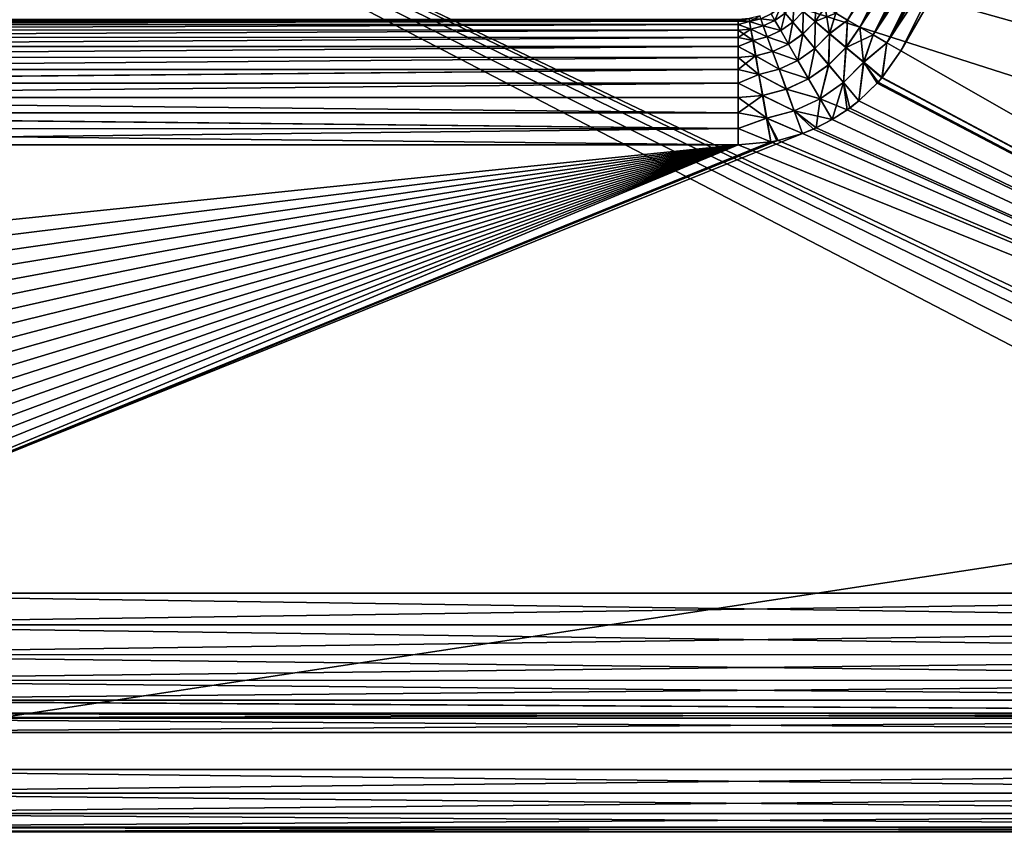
# Model space of a CAD drawing. Header units: metres. Extents: x -104 to 104, y -111 to 38.
# Tile 445 of 656: x -80 to -56, y -9 to 10. Entities that reach past the tile are written whole.
import ezdxf

# ---------------------------------------------------------------- set-up
doc = ezdxf.new("R2010")
doc.units = ezdxf.units.M
doc.layers.add('solid_509367_AD153', color=7, linetype='CONTINUOUS')

msp = doc.modelspace()

# ---------------------------------------------------------------- linework, layer by layer
at = {"layer": 'solid_509367_AD153'}
for points in [[(-88.5, -7.5, -19), (-88.5, 19.5, -19), (88.5, 19.5, -19)], [(-36.57795, -7.5, -19), (-88.5, -7.5, -19), (88.5, 19.5, -19)], [(-88.5, 19.5, 19), (-24.274422, 9.313841, 19), (-23.262661, 11.611843, 19)], [(-88.5, 19.5, 19), (-25.057833, 6.933899, 19), (-24.274422, 9.313841, 19)], [(-88.5, 19.5, 19), (-25.610046, 4.486145, 19), (-25.057833, 6.933899, 19)], [(-88.5, 19.5, 19), (-25.922733, 1.996398, 19), (-25.610046, 4.486145, 19)], [(-88.5, 19.5, 19), (-25.994944, -0.508141, 19), (-25.922733, 1.996398, 19)], [(-88.5, 19.5, 19), (-28.25597, -9.176244, 19), (-25.994944, -0.508141, 19)], [(-88.5, 19.5, 19), (-30.260374, -8.449453, 19), (-28.25597, -9.176244, 19)], [(-88.5, 19.5, 19), (-32.333549, -7.923218, 19), (-30.260374, -8.449453, 19)], [(-88.5, 19.5, 19), (-34.437721, -7.607192, 19), (-32.333549, -7.923218, 19)], [(-88.5, 19.5, 19), (-36.57795, -7.5, 19), (-34.437721, -7.607192, 19)], [(-88.5, 19.5, 19), (-88.5, -7.5, 19), (-36.57795, -7.5, 19)], [(-56.838902, 16.180803, -15.665182), (-60.329746, 10.623756, -15.499835), (-60.050072, 10.462285, -15.711063)], [(-56.776409, 16.136351, 15.709955), (-60.050064, 10.462281, 15.711067), (-60.329742, 10.623754, 15.49984)], [(-56.774784, 16.135172, -15.711085), (-56.838902, 16.180803, -15.665182), (-60.050072, 10.462285, -15.711063)], [(-56.774784, 16.135172, -15.711085), (-60.050072, 10.462285, -15.711063), (-59.749226, 10.288592, -15.879091)], [(-56.776409, 16.136351, 15.709955), (-56.492107, 15.933413, 15.878413), (-60.050064, 10.462281, 15.711067)], [(-56.488815, 15.931046, -15.880054), (-56.774784, 16.135172, -15.711085), (-59.749226, 10.288592, -15.879091)], [(-56.492107, 15.933413, 15.878413), (-59.749222, 10.288589, 15.879093), (-60.050064, 10.462281, 15.711067)], [(-56.488815, 15.931046, -15.880054), (-59.749226, 10.288592, -15.879091), (-59.43219, 10.105552, -16.001137)], [(-56.492107, 15.933413, 15.878413), (-56.192432, 15.719477, 16.000807), (-59.749222, 10.288589, 15.879093)], [(-56.419785, 15.881701, -15.912831), (-56.488815, 15.931046, -15.880054), (-59.43219, 10.105552, -16.001137)], [(-56.188152, 15.716412, -16.002184), (-56.419785, 15.881701, -15.912831), (-59.43219, 10.105552, -16.001137)], [(-56.192432, 15.719477, 16.000807), (-59.432186, 10.105549, 16.001139), (-59.749222, 10.288589, 15.879093)], [(-56.188152, 15.716412, -16.002184), (-59.43219, 10.105552, -16.001137), (-59.10421, 9.916192, -16.075182)], [(-56.192432, 15.719477, 16.000807), (-55.882088, 15.498436, 16.075092), (-59.432186, 10.105549, 16.001139)], [(-55.993294, 15.577672, -16.054291), (-56.188152, 15.716412, -16.002184), (-59.10421, 9.916192, -16.075182)], [(-55.882088, 15.498436, 16.075092), (-59.104206, 9.91619, 16.075182), (-59.432186, 10.105549, 16.001139)], [(-55.879025, 15.496252, -16.075577), (-55.993294, 15.577672, -16.054291), (-59.10421, 9.916192, -16.075182)], [(-55.879025, 15.496252, -16.075577), (-59.10421, 9.916192, -16.075182), (-58.77071, 9.723646, -16.1)], [(-55.882088, 15.498436, 16.075092), (-55.566704, 15.273149, 16.1), (-59.104206, 9.91619, 16.075182)], [(-55.879025, 15.496252, -16.075577), (-58.77071, 9.723646, -16.1), (-55.566704, 15.273149, -16.1)], [(-59.104206, 9.91619, 16.075182), (-55.566704, 15.273149, 16.1), (-58.77071, 9.723646, 16.1)], [(-36, -3.273149, 16.1), (-58.77071, 9.723646, 16.1), (-55.566704, 15.273149, 16.1)], [(-36, -3.273149, -16.1), (-55.566704, 15.273149, -16.1), (-58.77071, 9.723646, -16.1)], [(-61.108299, 10.665387, -14.810787), (-60.822182, 10.425332, -15.251297), (-60.807514, 10.899595, -14.962412)], [(-61.107407, 10.666447, 14.810789), (-60.80751, 10.899593, 14.962418), (-60.821125, 10.426581, 15.251304)], [(-60.822182, 10.425332, -15.251297), (-60.58363, 10.770335, -15.2489), (-60.807514, 10.899595, -14.962412)], [(-60.821125, 10.426581, 15.251304), (-60.80751, 10.899593, 14.962418), (-60.583622, 10.770332, 15.248906)], [(-61.8806, 10.610673, -13.762931), (-61.790157, 10.45391, -14.310678), (-61.65601, 10.768166, -13.761756)], [(-61.655235, 10.76882, 13.761756), (-61.789192, 10.454468, 14.310678), (-61.879734, 10.611174, 13.762931)], [(-61.790157, 10.45391, -14.310678), (-61.539799, 10.629629, -14.309732), (-61.65601, 10.768166, -13.761756)], [(-61.790157, 10.45391, -14.310678), (-61.648998, 10.209232, -14.81366), (-61.539799, 10.629629, -14.309732)], [(-61.655235, 10.76882, 13.761756), (-61.538929, 10.630355, 14.309741), (-61.789192, 10.454468, 14.310678)], [(-61.538929, 10.630355, 14.309741), (-61.647877, 10.209881, 14.81366), (-61.789192, 10.454468, 14.310678)], [(-61.648998, 10.209232, -14.81366), (-61.358307, 10.413278, -14.812952), (-61.539799, 10.629629, -14.309732)], [(-61.538929, 10.630355, 14.309741), (-61.357292, 10.414115, 14.812967), (-61.647877, 10.209881, 14.81366)], [(-61.539799, 10.629629, -14.309732), (-61.358307, 10.413278, -14.812952), (-61.324448, 10.84674, -14.306875)], [(-61.323685, 10.847655, 14.30687), (-61.357292, 10.414115, 14.812967), (-61.538929, 10.630355, 14.309741)], [(-61.358307, 10.413278, -14.812952), (-61.108299, 10.665387, -14.810787), (-61.324448, 10.84674, -14.306875)], [(-61.358307, 10.413278, -14.812952), (-61.118256, 10.127116, -15.252797), (-61.108299, 10.665387, -14.810787)], [(-61.323685, 10.847655, 14.30687), (-61.107407, 10.666447, 14.810789), (-61.357292, 10.414115, 14.812967)], [(-61.107407, 10.666447, 14.810789), (-61.11705, 10.1281, 15.252816), (-61.357292, 10.414115, 14.812967)], [(-61.118256, 10.127116, -15.252797), (-60.822182, 10.425332, -15.251297), (-61.108299, 10.665387, -14.810787)], [(-61.107407, 10.666447, 14.810789), (-60.821125, 10.426581, 15.251304), (-61.11705, 10.1281, 15.252816)], [(-60.822182, 10.425332, -15.251297), (-60.476707, 10.135471, -15.61208), (-60.58363, 10.770335, -15.2489)], [(-60.821125, 10.426581, 15.251304), (-60.583622, 10.770332, 15.248906), (-60.329742, 10.623754, 15.49984)], [(-60.821125, 10.426581, 15.251304), (-60.329742, 10.623754, 15.49984), (-60.475445, 10.136949, 15.612088)], [(-60.476707, 10.135471, -15.61208), (-60.329746, 10.623756, -15.499835), (-60.58363, 10.770335, -15.2489)], [(-60.476707, 10.135471, -15.61208), (-60.050072, 10.462285, -15.711063), (-60.329746, 10.623756, -15.499835)], [(-60.475445, 10.136949, 15.612088), (-60.329742, 10.623754, 15.49984), (-60.050064, 10.462281, 15.711067)], [(-62.666489, 10.438499, 13.562835), (-98.071495, 10.47339, 13.178531), (-62.666489, 10.47339, 13.178531)], [(-98.066742, 10.438958, 13.559886), (-98.071495, 10.47339, 13.178531), (-62.666489, 10.438499, 13.562835)], [(-98.066734, 10.438925, -13.560106), (-62.666489, 10.47339, -13.178531), (-98.071495, 10.47339, -13.178531)], [(-98.055595, 10.356099, 13.934212), (-98.066742, 10.438958, 13.559886), (-62.666489, 10.438499, 13.562835)], [(-98.066734, 10.438925, -13.560106), (-62.666489, 10.438499, -13.562838), (-62.666489, 10.47339, -13.178531)], [(-98.066734, 10.438925, -13.560106), (-98.055573, 10.35598, -13.934626), (-62.666489, 10.438499, -13.562838)], [(-98.055595, 10.356099, 13.934212), (-62.666489, 10.438499, 13.562835), (-62.666489, 10.354568, 13.939481)], [(-98.055573, 10.35598, -13.934626), (-62.666489, 10.354567, -13.939487), (-62.666489, 10.438499, -13.562838)], [(-62.393559, 10.42519, 13.758236), (-62.666489, 10.47339, 13.178531), (-62.405815, 10.496024, 13.18522)], [(-62.666489, 10.438499, -13.562838), (-62.406986, 10.495819, -13.185201), (-62.666489, 10.47339, -13.178531)], [(-62.394615, 10.425009, -13.758223), (-62.406986, 10.495819, -13.185201), (-62.666489, 10.438499, -13.562838)], [(-62.393559, 10.42519, 13.758236), (-62.666489, 10.438499, 13.562835), (-62.666489, 10.47339, 13.178531)], [(-62.394615, 10.425009, -13.758223), (-62.666489, 10.438499, -13.562838), (-62.666489, 10.354567, -13.939487)], [(-62.393559, 10.42519, 13.758236), (-62.666489, 10.354568, 13.939481), (-62.666489, 10.438499, 13.562835)], [(-62.393559, 10.42519, 13.758236), (-62.362247, 10.247564, 14.306875), (-62.666489, 10.354568, 13.939481)], [(-62.394615, 10.425009, -13.758223), (-62.666489, 10.354567, -13.939487), (-62.363426, 10.247361, -14.30687)], [(-62.394615, 10.425009, -13.758223), (-62.143063, 10.567357, -13.189392), (-62.406986, 10.495819, -13.185201)], [(-62.128418, 10.495421, 13.761756), (-62.393559, 10.42519, 13.758236), (-62.405815, 10.496024, 13.18522)], [(-62.394615, 10.425009, -13.758223), (-62.129375, 10.495074, -13.761756), (-62.143063, 10.567357, -13.189392)], [(-62.394615, 10.425009, -13.758223), (-62.067616, 10.325118, -14.309741), (-62.129375, 10.495074, -13.761756)], [(-62.394615, 10.425009, -13.758223), (-62.363426, 10.247361, -14.30687), (-62.067616, 10.325118, -14.309741)], [(-62.128418, 10.495421, 13.761756), (-62.066547, 10.325509, 14.309733), (-62.393559, 10.42519, 13.758236)], [(-62.066547, 10.325509, 14.309733), (-62.362247, 10.247564, 14.306875), (-62.393559, 10.42519, 13.758236)], [(-62.129375, 10.495074, -13.761756), (-61.790157, 10.45391, -14.310678), (-61.8806, 10.610673, -13.762931)], [(-62.129375, 10.495074, -13.761756), (-62.067616, 10.325118, -14.309741), (-61.790157, 10.45391, -14.310678)], [(-61.879734, 10.611174, 13.762931), (-61.789192, 10.454468, 14.310678), (-62.128418, 10.495421, 13.761756)], [(-61.789192, 10.454468, 14.310678), (-62.066547, 10.325509, 14.309733), (-62.128418, 10.495421, 13.761756)], [(-62.067616, 10.325118, -14.309741), (-61.648998, 10.209232, -14.81366), (-61.790157, 10.45391, -14.310678)], [(-61.789192, 10.454468, 14.310678), (-61.647877, 10.209881, 14.81366), (-62.066547, 10.325509, 14.309733)], [(-61.648998, 10.209232, -14.81366), (-61.462337, 9.88569, -15.253275), (-61.358307, 10.413278, -14.812952)], [(-61.357292, 10.414115, 14.812967), (-61.46101, 9.886456, 15.253274), (-61.647877, 10.209881, 14.81366)], [(-61.462337, 9.88569, -15.253275), (-61.118256, 10.127116, -15.252797), (-61.358307, 10.413278, -14.812952)], [(-61.357292, 10.414115, 14.812967), (-61.11705, 10.1281, 15.252816), (-61.46101, 9.886456, 15.253274)], [(-61.118256, 10.127116, -15.252797), (-60.828526, 9.781732, -15.612994), (-60.822182, 10.425332, -15.251297)], [(-60.821125, 10.426581, 15.251304), (-60.827087, 9.782893, 15.613013), (-61.11705, 10.1281, 15.252816)], [(-60.828526, 9.781732, -15.612994), (-60.476707, 10.135471, -15.61208), (-60.822182, 10.425332, -15.251297)], [(-60.821125, 10.426581, 15.251304), (-60.475445, 10.136949, 15.612088), (-60.827087, 9.782893, 15.613013)], [(-60.476707, 10.135471, -15.61208), (-60.084671, 9.806547, -15.879765), (-60.050072, 10.462285, -15.711063)], [(-60.475445, 10.136949, 15.612088), (-60.050064, 10.462281, 15.711067), (-60.083176, 9.808284, 15.87977)], [(-60.084671, 9.806547, -15.879765), (-59.749226, 10.288592, -15.879091), (-60.050072, 10.462285, -15.711063)], [(-60.083176, 9.808284, 15.87977), (-60.050064, 10.462281, 15.711067), (-59.749222, 10.288589, 15.879093)], [(-98.037949, 10.226028, 14.295257), (-98.055595, 10.356099, 13.934212), (-62.666489, 10.354568, 13.939481)], [(-98.055573, 10.35598, -13.934626), (-98.03791, 10.225788, -14.295809), (-62.666489, 10.354567, -13.939487)], [(-98.037949, 10.226028, 14.295257), (-62.666489, 10.354568, 13.939481), (-62.666489, 10.222985, 14.302238)], [(-98.014107, 10.050576, 14.637338), (-98.037949, 10.226028, 14.295257), (-62.666489, 10.222985, 14.302238)], [(-98.03791, 10.225788, -14.295809), (-62.666489, 10.222981, -14.302246), (-62.666489, 10.354567, -13.939487)], [(-98.03791, 10.225788, -14.295809), (-98.014046, 10.050163, -14.638028), (-62.666489, 10.222981, -14.302246)], [(-98.014107, 10.050576, 14.637338), (-62.666489, 10.222985, 14.302238), (-62.666489, 10.045925, 14.645104)], [(-98.014046, 10.050163, -14.638028), (-62.666489, 10.045919, -14.645114), (-62.666489, 10.222981, -14.302246)], [(-62.362247, 10.247564, 14.306875), (-62.666489, 10.222985, 14.302238), (-62.666489, 10.354568, 13.939481)], [(-62.363426, 10.247361, -14.30687), (-62.666489, 10.354567, -13.939487), (-62.666489, 10.222981, -14.302246)], [(-62.362247, 10.247564, 14.306875), (-62.313267, 9.969697, 14.810788), (-62.666489, 10.222985, 14.302238)], [(-62.363426, 10.247361, -14.30687), (-62.666489, 10.222981, -14.302246), (-62.666489, 10.045919, -14.645114)], [(-62.363426, 10.247361, -14.30687), (-62.666489, 10.045919, -14.645114), (-62.314632, 9.969456, -14.810788)], [(-62.313267, 9.969697, 14.810788), (-62.666489, 10.045925, 14.645104), (-62.666489, 10.222985, 14.302238)], [(-62.363426, 10.247361, -14.30687), (-61.971161, 10.059698, -14.812967), (-62.067616, 10.325118, -14.309741)], [(-62.363426, 10.247361, -14.30687), (-62.314632, 9.969456, -14.810788), (-61.971161, 10.059698, -14.812967)], [(-62.066547, 10.325509, 14.309733), (-61.969925, 10.060159, 14.812953), (-62.362247, 10.247564, 14.306875)], [(-61.969925, 10.060159, 14.812953), (-62.313267, 9.969697, 14.810788), (-62.362247, 10.247564, 14.306875)], [(-62.067616, 10.325118, -14.309741), (-61.971161, 10.059698, -14.812967), (-61.648998, 10.209232, -14.81366)], [(-61.647877, 10.209881, 14.81366), (-61.969925, 10.060159, 14.812953), (-62.066547, 10.325509, 14.309733)], [(-61.971161, 10.059698, -14.812967), (-61.462337, 9.88569, -15.253275), (-61.648998, 10.209232, -14.81366)], [(-61.647877, 10.209881, 14.81366), (-61.46101, 9.886456, 15.253274), (-61.969925, 10.060159, 14.812953)], [(-60.084671, 9.806547, -15.879765), (-59.660606, 9.450748, -16.044432), (-59.749226, 10.288592, -15.879091)], [(-60.083176, 9.808284, 15.87977), (-59.749222, 10.288589, 15.879093), (-59.432186, 10.105549, 16.001139)], [(-59.660606, 9.450748, -16.044432), (-59.43219, 10.105552, -16.001137), (-59.749226, 10.288592, -15.879091)], [(-97.9841, 9.83224, 14.954905), (-98.014107, 10.050576, 14.637338), (-62.666489, 10.045925, 14.645104)], [(-98.014046, 10.050163, -14.638028), (-97.984009, 9.831563, -14.955765), (-62.666489, 10.045919, -14.645114)], [(-97.9841, 9.83224, 14.954905), (-62.666489, 10.045925, 14.645104), (-62.666489, 9.826319, 14.962407)], [(-97.984009, 9.831563, -14.955765), (-62.666489, 9.82631, -14.962418), (-62.666489, 10.045919, -14.645114)], [(-62.313267, 9.969697, 14.810788), (-62.666489, 9.826319, 14.962407), (-62.666489, 10.045925, 14.645104)], [(-62.314632, 9.969456, -14.810788), (-62.666489, 10.045919, -14.645114), (-62.666489, 9.82631, -14.962418)], [(-62.313267, 9.969697, 14.810788), (-62.248428, 9.601888, 15.251298), (-62.666489, 9.826319, 14.962407)], [(-62.314632, 9.969456, -14.810788), (-62.666489, 9.82631, -14.962418), (-62.250046, 9.601595, -15.251304)], [(-62.314632, 9.969456, -14.810788), (-61.84359, 9.708634, -15.252816), (-61.971161, 10.059698, -14.812967)], [(-62.314632, 9.969456, -14.810788), (-62.250046, 9.601595, -15.251304), (-61.84359, 9.708634, -15.252816)], [(-61.969925, 10.060159, 14.812953), (-61.842129, 9.709188, 15.252798), (-62.313267, 9.969697, 14.810788)], [(-61.842129, 9.709188, 15.252798), (-62.248428, 9.601888, 15.251298), (-62.313267, 9.969697, 14.810788)], [(-61.971161, 10.059698, -14.812967), (-61.84359, 9.708634, -15.252816), (-61.462337, 9.88569, -15.253275)], [(-61.46101, 9.886456, 15.253274), (-61.842129, 9.709188, 15.252798), (-61.969925, 10.060159, 14.812953)], [(-61.462337, 9.88569, -15.253275), (-61.23708, 9.495243, -15.613268), (-61.118256, 10.127116, -15.252797)], [(-61.11705, 10.1281, 15.252816), (-61.2355, 9.496155, 15.613268), (-61.46101, 9.886456, 15.253274)], [(-61.23708, 9.495243, -15.613268), (-60.828526, 9.781732, -15.612994), (-61.118256, 10.127116, -15.252797)], [(-61.11705, 10.1281, 15.252816), (-60.827087, 9.782893, 15.613013), (-61.2355, 9.496155, 15.613268)], [(-60.828526, 9.781732, -15.612994), (-60.499836, 9.389903, -15.880218), (-60.476707, 10.135471, -15.61208)], [(-60.475445, 10.136949, 15.612088), (-60.498135, 9.391267, 15.880233), (-60.827087, 9.782893, 15.613013)], [(-60.499836, 9.389903, -15.880218), (-60.084671, 9.806547, -15.879765), (-60.476707, 10.135471, -15.61208)], [(-60.475445, 10.136949, 15.612088), (-60.083176, 9.808284, 15.87977), (-60.498135, 9.391267, 15.880233)], [(-60.083176, 9.808284, 15.87977), (-59.432186, 10.105549, 16.001139), (-59.658863, 9.452767, 16.044432)], [(-59.660606, 9.450748, -16.044432), (-59.10421, 9.916192, -16.075182), (-59.43219, 10.105552, -16.001137)], [(-59.660606, 9.450748, -16.044432), (-59.221428, 9.080357, -16.1), (-59.10421, 9.916192, -16.075182)], [(-59.658863, 9.452767, 16.044432), (-59.432186, 10.105549, 16.001139), (-59.104206, 9.91619, 16.075182)], [(-59.658863, 9.452767, 16.044432), (-59.104206, 9.91619, 16.075182), (-59.219593, 9.082524, 16.1)], [(-59.10421, 9.916192, -16.075182), (-59.221428, 9.080357, -16.1), (-58.77071, 9.723646, -16.1)], [(-59.104206, 9.91619, 16.075182), (-58.77071, 9.723646, 16.1), (-59.219593, 9.082524, 16.1)], [(-97.948647, 9.574235, 15.242607), (-97.9841, 9.83224, 14.954905), (-62.666489, 9.826319, 14.962407)], [(-97.984009, 9.831563, -14.955765), (-97.948509, 9.573174, -15.243647), (-62.666489, 9.82631, -14.962418)], [(-97.948647, 9.574235, 15.242607), (-62.666489, 9.826319, 14.962407), (-62.666489, 9.567799, 15.248896)], [(-97.948509, 9.573174, -15.243647), (-62.666489, 9.567789, -15.248906), (-62.666489, 9.82631, -14.962418)], [(-62.248428, 9.601888, 15.251298), (-62.666489, 9.567799, 15.248896), (-62.666489, 9.826319, 14.962407)], [(-62.250046, 9.601595, -15.251304), (-62.666489, 9.82631, -14.962418), (-62.666489, 9.567789, -15.248906)], [(-62.250046, 9.601595, -15.251304), (-61.689613, 9.284916, -15.613013), (-61.84359, 9.708634, -15.252816)], [(-61.842129, 9.709188, 15.252798), (-61.687881, 9.285582, 15.612995), (-62.248428, 9.601888, 15.251298)], [(-61.84359, 9.708634, -15.252816), (-61.23708, 9.495243, -15.613268), (-61.462337, 9.88569, -15.253275)], [(-61.84359, 9.708634, -15.252816), (-61.689613, 9.284916, -15.613013), (-61.23708, 9.495243, -15.613268)], [(-61.46101, 9.886456, 15.253274), (-61.2355, 9.496155, 15.613268), (-61.842129, 9.709188, 15.252798)], [(-61.2355, 9.496155, 15.613268), (-61.687881, 9.285582, 15.612995), (-61.842129, 9.709188, 15.252798)], [(-61.23708, 9.495243, -15.613268), (-60.981552, 9.052332, -15.880328), (-60.828526, 9.781732, -15.612994)], [(-60.827087, 9.782893, 15.613013), (-60.979694, 9.053407, 15.880328), (-61.2355, 9.496155, 15.613268)], [(-60.981552, 9.052332, -15.880328), (-60.499836, 9.389903, -15.880218), (-60.828526, 9.781732, -15.612994)], [(-60.827087, 9.782893, 15.613013), (-60.498135, 9.391267, 15.880233), (-60.979694, 9.053407, 15.880328)], [(-60.499836, 9.389903, -15.880218), (-60.144344, 8.966126, -16.04458), (-60.084671, 9.806547, -15.879765)], [(-60.083176, 9.808284, 15.87977), (-60.142361, 8.96771, 16.044586), (-60.498135, 9.391267, 15.880233)], [(-60.144344, 8.966126, -16.04458), (-59.660606, 9.450748, -16.044432), (-60.084671, 9.806547, -15.879765)], [(-60.083176, 9.808284, 15.87977), (-59.658863, 9.452767, 16.044432), (-60.142361, 8.96771, 16.044586)], [(-36, -3.273149, -16.1), (-58.77071, 9.723646, -16.1), (-59.221428, 9.080357, -16.1)], [(-36, -3.273149, 16.1), (-59.219593, 9.082524, 16.1), (-58.77071, 9.723646, 16.1)], [(-97.908318, 9.280186, 15.495663), (-97.948647, 9.574235, 15.242607), (-62.666489, 9.567799, 15.248896)], [(-97.948509, 9.573174, -15.243647), (-97.908081, 9.278471, -15.496955), (-62.666489, 9.567789, -15.248906)], [(-97.908318, 9.280186, 15.495663), (-62.666489, 9.567799, 15.248896), (-62.666489, 9.274642, 15.499831)], [(-97.908081, 9.278471, -15.496955), (-62.666489, 9.274631, -15.49984), (-62.666489, 9.567789, -15.248906)], [(-62.248428, 9.601888, 15.251298), (-62.170139, 9.157765, 15.612081), (-62.666489, 9.567799, 15.248896)], [(-62.250046, 9.601595, -15.251304), (-62.666489, 9.567789, -15.248906), (-62.666489, 9.274631, -15.49984)], [(-62.250046, 9.601595, -15.251304), (-62.666489, 9.274631, -15.49984), (-62.172058, 9.157411, -15.612088)], [(-62.170139, 9.157765, 15.612081), (-62.666489, 9.274642, 15.499831), (-62.666489, 9.567799, 15.248896)], [(-62.250046, 9.601595, -15.251304), (-62.172058, 9.157411, -15.612088), (-61.689613, 9.284916, -15.613013)], [(-61.687881, 9.285582, 15.612995), (-62.170139, 9.157765, 15.612081), (-62.248428, 9.601888, 15.251298)], [(-61.689613, 9.284916, -15.613013), (-60.981552, 9.052332, -15.880328), (-61.23708, 9.495243, -15.613268)], [(-61.2355, 9.496155, 15.613268), (-60.979694, 9.053407, 15.880328), (-61.687881, 9.285582, 15.612995)], [(-60.144344, 8.966126, -16.04458), (-59.774975, 8.526461, -16.1), (-59.660606, 9.450748, -16.044432)], [(-59.658863, 9.452767, 16.044432), (-59.775291, 8.527326, 16.1), (-60.142361, 8.96771, 16.044586)], [(-59.658863, 9.452767, 16.044432), (-59.33733, 8.947489, 16.1), (-59.775291, 8.527326, 16.1)], [(-59.660606, 9.450748, -16.044432), (-59.774975, 8.526461, -16.1), (-59.314465, 8.972846, -16.1)], [(-59.660606, 9.450748, -16.044432), (-59.314465, 8.972846, -16.1), (-59.221428, 9.080357, -16.1)], [(-59.658863, 9.452767, 16.044432), (-59.219593, 9.082524, 16.1), (-59.33733, 8.947489, 16.1)], [(-97.863556, 8.955225, 15.709063), (-97.908318, 9.280186, 15.495663), (-62.666489, 9.274642, 15.499831)], [(-97.908081, 9.278471, -15.496955), (-97.863243, 8.952912, -15.710374), (-62.666489, 9.274631, -15.49984)], [(-97.863556, 8.955225, 15.709063), (-62.666489, 9.274642, 15.499831), (-62.666489, 8.951699, 15.711061)], [(-97.863243, 8.952912, -15.710374), (-62.666489, 8.951688, -15.711067), (-62.666489, 9.274631, -15.49984)], [(-62.170139, 9.157765, 15.612081), (-62.666489, 8.951699, 15.711061), (-62.666489, 9.274642, 15.499831)], [(-62.172058, 9.157411, -15.612088), (-62.666489, 9.274631, -15.49984), (-62.666489, 8.951688, -15.711067)], [(-62.172058, 9.157411, -15.612088), (-61.514931, 8.80422, -15.880233), (-61.689613, 9.284916, -15.613013)], [(-61.687881, 9.285582, 15.612995), (-61.51289, 8.805012, 15.880218), (-62.170139, 9.157765, 15.612081)], [(-61.689613, 9.284916, -15.613013), (-61.514931, 8.80422, -15.880233), (-60.981552, 9.052332, -15.880328)], [(-60.979694, 9.053407, 15.880328), (-61.51289, 8.805012, 15.880218), (-61.687881, 9.285582, 15.612995)], [(-60.981552, 9.052332, -15.880328), (-60.705204, 8.573333, -16.04458), (-60.499836, 9.389903, -15.880218)], [(-60.498135, 9.391267, 15.880233), (-60.703041, 8.574584, 16.04458), (-60.979694, 9.053407, 15.880328)], [(-60.705204, 8.573333, -16.04458), (-60.144344, 8.966126, -16.04458), (-60.499836, 9.389903, -15.880218)], [(-60.498135, 9.391267, 15.880233), (-60.142361, 8.96771, 16.044586), (-60.703041, 8.574584, 16.04458)], [(-62.170139, 9.157765, 15.612081), (-62.081299, 8.65379, 15.879766), (-62.666489, 8.951699, 15.711061)], [(-62.172058, 9.157411, -15.612088), (-62.666489, 8.951688, -15.711067), (-62.083557, 8.653365, -15.87977)], [(-62.172058, 9.157411, -15.612088), (-62.083557, 8.653365, -15.87977), (-61.514931, 8.80422, -15.880233)], [(-61.51289, 8.805012, 15.880218), (-62.081299, 8.65379, 15.879766), (-62.170139, 9.157765, 15.612081)], [(-61.514931, 8.80422, -15.880233), (-60.705204, 8.573333, -16.04458), (-60.981552, 9.052332, -15.880328)], [(-60.979694, 9.053407, 15.880328), (-60.703041, 8.574584, 16.04458), (-61.51289, 8.805012, 15.880218)], [(-36, -3.273149, -16.1), (-59.314465, 8.972846, -16.1), (-59.774975, 8.526461, -16.1)], [(-36, -3.273149, 16.1), (-59.33733, 8.947489, 16.1), (-59.219593, 9.082524, 16.1)], [(-36, -3.273149, -16.1), (-59.221428, 9.080357, -16.1), (-59.314465, 8.972846, -16.1)], [(-97.814522, 8.604568, 15.878985), (-97.863556, 8.955225, 15.709063), (-62.666489, 8.951699, 15.711061)], [(-97.863243, 8.952912, -15.710374), (-97.814194, 8.602154, -15.879966), (-62.666489, 8.951688, -15.711067)], [(-97.814522, 8.604568, 15.878985), (-62.666489, 8.951699, 15.711061), (-62.666489, 8.604313, 15.879089)], [(-97.814194, 8.602154, -15.879966), (-62.666489, 8.604302, -15.879093), (-62.666489, 8.951688, -15.711067)], [(-62.081299, 8.65379, 15.879766), (-62.666489, 8.604313, 15.879089), (-62.666489, 8.951699, 15.711061)], [(-62.083557, 8.653365, -15.87977), (-62.666489, 8.951688, -15.711067), (-62.666489, 8.604302, -15.879093)], [(-62.083557, 8.653365, -15.87977), (-61.326004, 8.284332, -16.044586), (-61.514931, 8.80422, -15.880233)], [(-61.51289, 8.805012, 15.880218), (-61.323635, 8.285258, 16.04458), (-62.081299, 8.65379, 15.879766)], [(-61.514931, 8.80422, -15.880233), (-61.326004, 8.284332, -16.044586), (-60.705204, 8.573333, -16.04458)], [(-60.703041, 8.574584, 16.04458), (-61.323635, 8.285258, 16.04458), (-61.51289, 8.805012, 15.880218)], [(-60.705204, 8.573333, -16.04458), (-60.416641, 8.077447, -16.1), (-60.144344, 8.966126, -16.04458)], [(-60.142361, 8.96771, 16.044586), (-60.052853, 8.311545, 16.1), (-60.703041, 8.574584, 16.04458)], [(-60.144344, 8.966126, -16.04458), (-60.416641, 8.077447, -16.1), (-59.995319, 8.353306, -16.1)], [(-60.144344, 8.966126, -16.04458), (-59.995319, 8.353306, -16.1), (-59.774975, 8.526461, -16.1)], [(-60.142361, 8.96771, 16.044586), (-59.775291, 8.527326, 16.1), (-60.052853, 8.311545, 16.1)], [(-36, -3.273149, 16.1), (-59.775291, 8.527326, 16.1), (-59.33733, 8.947489, 16.1)], [(-97.814522, 8.604568, 15.878985), (-62.666489, 8.604313, 15.879089), (-62.666489, 8.238232, 16.001135)], [(-97.76268, 8.235753, 16.001787), (-97.814522, 8.604568, 15.878985), (-62.666489, 8.238232, 16.001135)], [(-97.814194, 8.602154, -15.879966), (-62.666489, 8.238223, -16.001139), (-62.666489, 8.604302, -15.879093)], [(-97.814194, 8.602154, -15.879966), (-97.762405, 8.233683, -16.002329), (-62.666489, 8.238223, -16.001139)], [(-62.081299, 8.65379, 15.879766), (-61.985199, 8.10864, 16.044432), (-62.666489, 8.604313, 15.879089)], [(-62.083557, 8.653365, -15.87977), (-62.666489, 8.604302, -15.879093), (-62.666489, 8.238223, -16.001139)], [(-62.083557, 8.653365, -15.87977), (-62.666489, 8.238223, -16.001139), (-61.987831, 8.108139, -16.044432)], [(-61.985199, 8.10864, 16.044432), (-62.666489, 8.238232, 16.001135), (-62.666489, 8.604313, 15.879089)], [(-62.083557, 8.653365, -15.87977), (-61.987831, 8.108139, -16.044432), (-61.326004, 8.284332, -16.044586)], [(-61.323635, 8.285258, 16.04458), (-61.985199, 8.10864, 16.044432), (-62.081299, 8.65379, 15.879766)], [(-61.326004, 8.284332, -16.044586), (-60.802494, 7.878738, -16.1), (-60.705204, 8.573333, -16.04458)], [(-60.703041, 8.574584, 16.04458), (-60.417824, 8.076714, 16.1), (-61.323635, 8.285258, 16.04458)], [(-60.705204, 8.573333, -16.04458), (-60.802494, 7.878738, -16.1), (-60.416641, 8.077447, -16.1)], [(-60.703041, 8.574584, 16.04458), (-60.052853, 8.311545, 16.1), (-60.417824, 8.076714, 16.1)], [(-36, -3.273149, 16.1), (-60.052853, 8.311545, 16.1), (-59.775291, 8.527326, 16.1)], [(-36, -3.273149, -16.1), (-59.774975, 8.526461, -16.1), (-59.995319, 8.353306, -16.1)], [(-61.987831, 8.108139, -16.044432), (-61.128304, 7.746216, -16.1), (-61.326004, 8.284332, -16.044586)], [(-61.323635, 8.285258, 16.04458), (-61.127373, 7.745611, 16.1), (-61.985199, 8.10864, 16.044432)], [(-61.326004, 8.284332, -16.044586), (-61.128304, 7.746216, -16.1), (-60.802494, 7.878738, -16.1)], [(-61.323635, 8.285258, 16.04458), (-60.417824, 8.076714, 16.1), (-60.865612, 7.850586, 16.1)], [(-61.323635, 8.285258, 16.04458), (-60.865612, 7.850586, 16.1), (-61.127373, 7.745611, 16.1)], [(-36, -3.273149, 16.1), (-60.417824, 8.076714, 16.1), (-60.052853, 8.311545, 16.1)], [(-36, -3.273149, -16.1), (-59.995319, 8.353306, -16.1), (-60.416641, 8.077447, -16.1)], [(-97.76268, 8.235753, 16.001787), (-62.666489, 8.238232, 16.001135), (-62.666489, 7.85951, 16.075182)], [(-97.709763, 7.857102, 16.075493), (-97.76268, 8.235753, 16.001787), (-62.666489, 7.85951, 16.075182)], [(-97.762405, 8.233683, -16.002329), (-62.666489, 7.859506, -16.075182), (-62.666489, 8.238223, -16.001139)], [(-97.762405, 8.233683, -16.002329), (-97.709595, 7.85584, -16.075655), (-62.666489, 7.859506, -16.075182)], [(-61.985199, 8.10864, 16.044432), (-62.666489, 7.85951, 16.075182), (-62.666489, 8.238232, 16.001135)], [(-61.987831, 8.108139, -16.044432), (-62.666489, 8.238223, -16.001139), (-62.666489, 7.859506, -16.075182)], [(-61.985199, 8.10864, 16.044432), (-61.883823, 7.543188, 16.1), (-62.666489, 7.85951, 16.075182)], [(-61.987831, 8.108139, -16.044432), (-62.666489, 7.859506, -16.075182), (-61.887001, 7.54252, -16.1)], [(-61.987831, 8.108139, -16.044432), (-61.887001, 7.54252, -16.1), (-61.712158, 7.576796, -16.1)], [(-61.987831, 8.108139, -16.044432), (-61.712158, 7.576796, -16.1), (-61.128304, 7.746216, -16.1)], [(-61.985199, 8.10864, 16.044432), (-61.127373, 7.745611, 16.1), (-61.742035, 7.570417, 16.1)], [(-61.985199, 8.10864, 16.044432), (-61.742035, 7.570417, 16.1), (-61.883823, 7.543188, 16.1)], [(-36, -3.273149, 16.1), (-60.865612, 7.850586, 16.1), (-60.417824, 8.076714, 16.1)], [(-36, -3.273149, -16.1), (-60.416641, 8.077447, -16.1), (-60.802494, 7.878738, -16.1)], [(-97.709763, 7.857102, 16.075493), (-62.666489, 7.85951, 16.075182), (-62.666489, 7.474417, 16.1)], [(-97.709763, 7.857102, 16.075493), (-62.666489, 7.474417, 16.1), (-97.655243, 7.474417, 16.1)], [(-97.709595, 7.85584, -16.075655), (-97.655304, 7.474417, -16.1), (-62.666489, 7.859506, -16.075182)], [(-62.666489, 7.859506, -16.075182), (-97.655304, 7.474417, -16.1), (-62.666489, 7.474417, -16.1)], [(-62.666489, 7.85951, 16.075182), (-61.883823, 7.543188, 16.1), (-62.666489, 7.474417, 16.1)], [(-62.666489, 7.859506, -16.075182), (-62.666489, 7.474417, -16.1), (-61.887001, 7.54252, -16.1)], [(-36, -3.273149, -16.1), (-60.802494, 7.878738, -16.1), (-61.128304, 7.746216, -16.1)], [(-61.127373, 7.745611, 16.1), (-60.865612, 7.850586, 16.1), (-36, -3.273149, 16.1)], [(-36, -3.273149, 16.1), (-88.5, -3.273149, 16.1), (-61.127373, 7.745611, 16.1)], [(-88.5, -3.273149, 16.1), (-61.742035, 7.570417, 16.1), (-61.127373, 7.745611, 16.1)], [(-88.5, -3.273149, 16.1), (-61.883823, 7.543188, 16.1), (-61.742035, 7.570417, 16.1)], [(-36, -3.273149, -16.1), (-61.712158, 7.576796, -16.1), (-61.887001, 7.54252, -16.1)], [(-36, -3.273149, -16.1), (-61.128304, 7.746216, -16.1), (-61.712158, 7.576796, -16.1)], [(-97.655304, 7.474417, -16.1), (-88.5, -3.273149, -16.1), (-62.666489, 7.474417, -16.1)], [(-97.528954, 3.88645, 16.1), (-97.655243, 7.474417, 16.1), (-62.666489, 7.474417, 16.1)], [(-97.336563, 3.18854, 16.1), (-97.528954, 3.88645, 16.1), (-62.666489, 7.474417, 16.1)], [(-97.091423, 2.510377, 16.1), (-97.336563, 3.18854, 16.1), (-62.666489, 7.474417, 16.1)], [(-96.792999, 1.85097, 16.1), (-97.091423, 2.510377, 16.1), (-62.666489, 7.474417, 16.1)], [(-96.445419, 1.218663, 16.1), (-96.792999, 1.85097, 16.1), (-62.666489, 7.474417, 16.1)], [(-96.048492, 0.614073, 16.1), (-96.445419, 1.218663, 16.1), (-62.666489, 7.474417, 16.1)], [(-95.606461, 0.042697, 16.1), (-96.048492, 0.614073, 16.1), (-62.666489, 7.474417, 16.1)], [(-95.120918, -0.49238, 16.1), (-95.606461, 0.042697, 16.1), (-62.666489, 7.474417, 16.1)], [(-94.594803, -0.988857, 16.1), (-95.120918, -0.49238, 16.1), (-62.666489, 7.474417, 16.1)], [(-94.033058, -1.441364, 16.1), (-94.594803, -0.988857, 16.1), (-62.666489, 7.474417, 16.1)], [(-93.436203, -1.8501, 16.1), (-94.033058, -1.441364, 16.1), (-62.666489, 7.474417, 16.1)], [(-92.812744, -2.209516, 16.1), (-93.436203, -1.8501, 16.1), (-62.666489, 7.474417, 16.1)], [(-92.161423, -2.520368, 16.1), (-92.812744, -2.209516, 16.1), (-62.666489, 7.474417, 16.1)], [(-91.480423, -2.7807, 16.1), (-92.161423, -2.520368, 16.1), (-62.666489, 7.474417, 16.1)], [(-90.768616, -2.991632, 16.1), (-91.480423, -2.7807, 16.1), (-62.666489, 7.474417, 16.1)], [(-90.033745, -3.144967, 16.1), (-90.768616, -2.991632, 16.1), (-62.666489, 7.474417, 16.1)], [(-89.278015, -3.238287, 16.1), (-90.033745, -3.144967, 16.1), (-62.666489, 7.474417, 16.1)], [(-88.5, -3.273149, 16.1), (-89.278015, -3.238287, 16.1), (-62.666489, 7.474417, 16.1)], [(-88.5, -3.273149, 16.1), (-62.666489, 7.474417, 16.1), (-61.883823, 7.543188, 16.1)], [(-88.5, -3.273149, -16.1), (-36, -3.273149, -16.1), (-62.666489, 7.474417, -16.1)], [(-36, -3.273149, -16.1), (-61.887001, 7.54252, -16.1), (-62.666489, 7.474417, -16.1)], [(-36, -4.036955, 16.001139), (-88.5, -3.273149, 16.1), (-36, -3.273149, 16.1)], [(-36, -4.036955, 16.001139), (-88.5, -4.033967, 16.001923), (-88.5, -3.273149, 16.1)], [(-88.5, -4.036955, -16.001139), (-36, -3.273149, -16.1), (-88.5, -3.273149, -16.1)], [(-88.5, -4.036955, -16.001139), (-36, -4.033967, -16.001923), (-36, -3.273149, -16.1)], [(-88.5, -4.036955, -16.001139), (-36, -4.748403, -15.712207), (-36, -4.033967, -16.001923)], [(-36, -4.036955, 16.001139), (-88.5, -4.748403, 15.712207), (-88.5, -4.033967, 16.001923)], [(-88.5, -4.036955, -16.001139), (-88.5, -4.751092, -15.710687), (-36, -4.748403, -15.712207)], [(-36, -4.036955, 16.001139), (-36, -4.75042, 15.711067), (-88.5, -4.748403, 15.712207)], [(-88.5, -4.751092, -15.710687), (-36, -5.365414, -15.249984), (-36, -4.748403, -15.712207)], [(-36, -4.75042, 15.711067), (-88.5, -5.365414, 15.249984), (-88.5, -4.748403, 15.712207)], [(-36, -4.75042, 15.711067), (-36, -5.36652, 15.248906), (-88.5, -5.365414, 15.249984)], [(-88.5, -4.751092, -15.710687), (-88.5, -5.367627, -15.247828), (-36, -5.365414, -15.249984)], [(-88.5, -5.367627, -15.247828), (-36, -5.844253, -14.645776), (-36, -5.365414, -15.249984)], [(-36, -5.36652, 15.248906), (-88.5, -5.844253, 14.645776), (-88.5, -5.365414, 15.249984)], [(-36, -5.36652, 15.248906), (-36, -5.844651, 14.645114), (-88.5, -5.844253, 14.645776)], [(-88.5, -5.367627, -15.247828), (-88.5, -5.845843, -14.643127), (-36, -5.844253, -14.645776)], [(-88.5, -5.845843, -14.643127), (-36, -6.153298, -13.939487), (-36, -5.844253, -14.645776)], [(-36, -6.153298, 13.939487), (-88.5, -6.153298, 13.939487), (-88.5, -5.844253, 14.645776)], [(-36, -5.844651, 14.645114), (-36, -6.153298, 13.939487), (-88.5, -5.844253, 14.645776)], [(-88.5, -5.845843, -14.643127), (-88.5, -6.154161, -13.936521), (-36, -6.153298, -13.939487)], [(-88.5, -6.153298, 13.939487), (-36, -6.272121, 13.178531), (-88.5, -6.272121, 13.178531)], [(-36, -6.153298, 13.939487), (-36, -6.272121, 13.178531), (-88.5, -6.153298, 13.939487)], [(-36, -6.153298, -13.939487), (-88.5, -6.272121, -13.178531), (-36, -6.272121, -13.178531)], [(-88.5, -6.154161, -13.936521), (-88.5, -6.272121, -13.178531), (-36, -6.153298, -13.939487)], [(-36, -6.272121, 13.178531), (-88.5, -6.617213), (-88.5, -6.272121, 13.178531)], [(-36, -6.272121, 13.178531), (-36, -6.617213), (-88.5, -6.617213)], [(-88.5, -6.272121, -13.178531), (-88.5, -6.617213), (-36, -6.617213)], [(-36, -6.272121, -13.178531), (-88.5, -6.272121, -13.178531), (-36, -6.617213)], [(-36.57795, -8.074025, -18.885818), (-88.5, -7.5, -19), (-36.57795, -7.5, -19)], [(-88.5, -8.074025, -18.885818), (-88.5, -7.5, -19), (-36.57795, -8.074025, -18.885818)], [(-88.5, -8.072937, 18.886271), (-36.57795, -7.5, 19), (-88.5, -7.5, 19)], [(-88.5, -8.072937, 18.886271), (-36.57795, -8.072937, 18.886271), (-36.57795, -7.5, 19)], [(-88.5, -8.560244, 18.561077), (-36.57795, -8.560244, 18.561077), (-36.57795, -8.072937, 18.886271)], [(-88.5, -8.072937, 18.886271), (-88.5, -8.560244, 18.561077), (-36.57795, -8.072937, 18.886271)], [(-88.5, -8.074025, -18.885818), (-36.57795, -8.074025, -18.885818), (-36.57795, -8.56066, -18.560659)], [(-88.5, -8.561076, -18.560244), (-88.5, -8.074025, -18.885818), (-36.57795, -8.56066, -18.560659)], [(-88.5, -8.885819, 18.074024), (-36.57795, -8.885819, 18.074024), (-36.57795, -8.560244, 18.561077)], [(-88.5, -8.560244, 18.561077), (-88.5, -8.885819, 18.074024), (-36.57795, -8.560244, 18.561077)], [(-88.5, -8.561076, -18.560244), (-36.57795, -8.56066, -18.560659), (-36.57795, -8.885819, -18.074024)], [(-88.5, -8.88627, -18.072937), (-88.5, -8.561076, -18.560244), (-36.57795, -8.885819, -18.074024)], [(-36.57795, -8.885819, 18.074024), (-88.5, -9, 17.5), (-36.57795, -9, 17.5)], [(-88.5, -8.885819, 18.074024), (-88.5, -9, 17.5), (-36.57795, -8.885819, 18.074024)], [(-88.5, -8.88627, -18.072937), (-36.57795, -8.885819, -18.074024), (-36.57795, -9, -17.5)], [(-88.5, -8.88627, -18.072937), (-36.57795, -9, -17.5), (-88.5, -9, -17.5)], [(-36.57795, -9, -17.5), (-88.5, -9, 17.5), (-88.5, -9, -17.5)], [(-36.57795, -9, 17.5), (-88.5, -9, 17.5), (-36.57795, -9, -17.5)]]:
    msp.add_3dface(points, dxfattribs=at)

doc.saveas('drawing.dxf')
